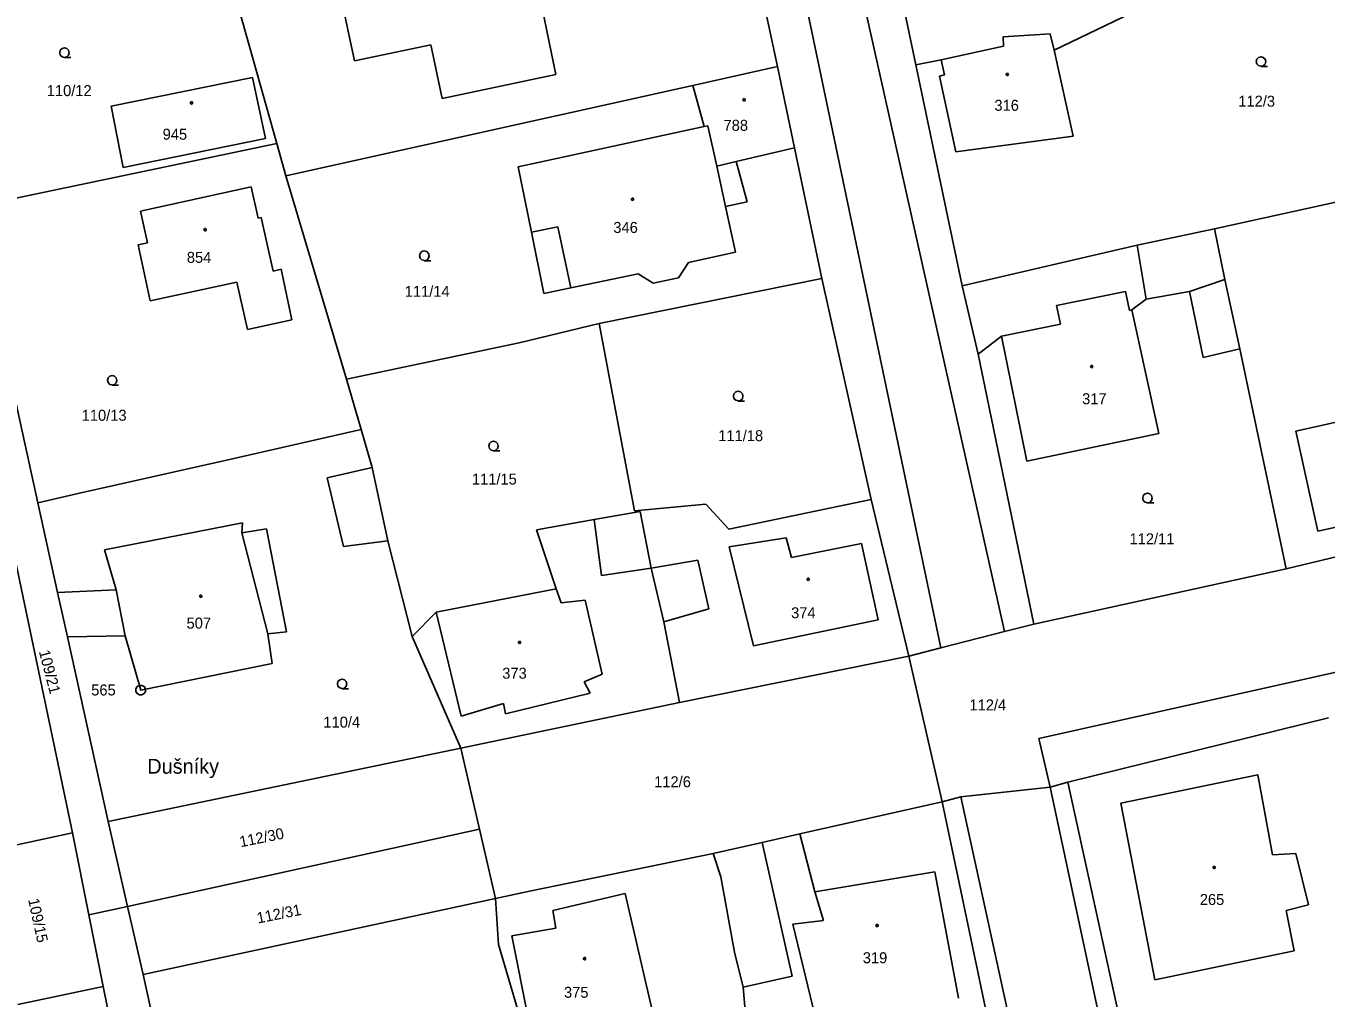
# Model space of a CAD drawing. Extents: x -757994 to -755874, y -1047691 to -1046119.
# Drawn here: x -756509.7 to -756409.1, y -1047037.4 to -1046962.1 of the extents above; entities that cross this region are included whole.
import ezdxf

# ---------------------------------------------------------------- set-up
doc = ezdxf.new("R2010")
doc.units = 0
doc.layers.add('katastrální mapa', color=7, linetype='Continuous')

msp = doc.modelspace()

# ---------------------------------------------------------------- linework, layer by layer
at = {"layer": 'katastrální mapa'}
for p, q in [((-756458.02, -1046901.39), (-756433.97, -1047009.04)), ((-756461.51, -1046902.26), (-756438.89, -1047010.3)), ((-756455.08, -1046948.65), (-756451.54, -1046965.28)), ((-756468.71, -1046965.9), (-756471.32, -1046953.06)), ((-756486.11, -1046956.22), (-756484.3, -1046964.84)), ((-756494.2, -1046957.36), (-756490.29, -1046971.24)), ((-756430.13, -1046964.01), (-756420.91, -1046959.56)), ((-756441.88, -1046960.07), (-756440.82, -1046965.15)), ((-756434.06, -1046962.98), (-756430.42, -1046962.74)), ((-756434.04, -1046963.69), (-756434.06, -1046962.98)), ((-756430.42, -1046962.74), (-756430.13, -1046964.01)), ((-756484.3, -1046964.84), (-756478.39, -1046963.6)), ((-756478.39, -1046963.6), (-756477.51, -1046967.75)), ((-756438.88, -1046964.75), (-756434.04, -1046963.69)), ((-756428.64, -1046970.66), (-756430.13, -1046964.01)), ((-756440.82, -1046965.15), (-756438.88, -1046964.75)), ((-756438.88, -1046964.75), (-756438.62, -1046965.92)), ((-756477.51, -1046967.75), (-756468.71, -1046965.9)), ((-756458.1, -1046966.74), (-756451.54, -1046965.28)), ((-756451.54, -1046965.28), (-756450.22, -1046971.58)), ((-756440.82, -1046965.15), (-756437.25, -1046982.27)), ((-756439.01, -1046966.01), (-756438.62, -1046965.92)), ((-756439.01, -1046966.01), (-756437.73, -1046971.87)), ((-756503.13, -1046968.35), (-756492.19, -1046966.13)), ((-756492.19, -1046966.13), (-756491.17, -1046970.85)), ((-756489.6, -1046973.73), (-756458.1, -1046966.74)), ((-756458.1, -1046966.74), (-756457.22, -1046969.92)), ((-756502.2, -1046973.09), (-756503.13, -1046968.35)), ((-756457.22, -1046969.92), (-756471.62, -1046973.03)), ((-756457.22, -1046969.92), (-756456.93, -1046969.86)), ((-756456.93, -1046969.86), (-756456.24, -1046973)), ((-756491.17, -1046970.85), (-756502.2, -1046973.09)), ((-756437.73, -1046971.87), (-756428.64, -1046970.66)), ((-756513.83, -1046976.15), (-756490.29, -1046971.24)), ((-756490.29, -1046971.24), (-756489.6, -1046973.73)), ((-756454.74, -1046972.64), (-756450.22, -1046971.58)), ((-756450.22, -1046971.58), (-756448.11, -1046981.68)), ((-756471.62, -1046973.03), (-756470.58, -1046978.09)), ((-756456.24, -1046973), (-756454.74, -1046972.64)), ((-756456.24, -1046973), (-756455.56, -1046976.12)), ((-756453.89, -1046975.76), (-756454.74, -1046972.64)), ((-756489.6, -1046973.73), (-756484.92, -1046989.5)), ((-756417.7, -1046977.84), (-756399.5, -1046973.84)), ((-756500.85, -1046976.48), (-756492.29, -1046974.58)), ((-756492.29, -1046974.58), (-756491.75, -1046977.02)), ((-756455.56, -1046976.12), (-756453.89, -1046975.76)), ((-756513.83, -1046976.15), (-756508.8, -1046999.06)), ((-756500.31, -1046978.92), (-756500.85, -1046976.48)), ((-756491.75, -1046977.02), (-756491.51, -1046976.96)), ((-756491.51, -1046976.96), (-756490.59, -1046981.12)), ((-756454.79, -1046979.65), (-756455.56, -1046976.12)), ((-756470.58, -1046978.09), (-756468.55, -1046977.7)), ((-756470.58, -1046978.09), (-756469.63, -1046982.86)), ((-756468.55, -1046977.7), (-756467.53, -1046982.41)), ((-756423.71, -1046979.11), (-756417.7, -1046977.84)), ((-756416.9, -1046981.77), (-756417.7, -1046977.84)), ((-756501.04, -1046979.07), (-756500.31, -1046978.92)), ((-756500.11, -1046983.42), (-756501.04, -1046979.07)), ((-756437.25, -1046982.27), (-756423.71, -1046979.11)), ((-756423, -1046983.28), (-756423.71, -1046979.11)), ((-756458.44, -1046980.45), (-756454.79, -1046979.65)), ((-756490.59, -1046981.12), (-756489.96, -1046980.98)), ((-756489.96, -1046980.98), (-756489.14, -1046984.89)), ((-756459.21, -1046981.65), (-756458.44, -1046980.45)), ((-756493.39, -1046981.98), (-756500.11, -1046983.42)), ((-756492.56, -1046985.64), (-756493.39, -1046981.98)), ((-756467.53, -1046982.41), (-756462.32, -1046981.32)), ((-756465.35, -1046985.18), (-756448.11, -1046981.68)), ((-756462.32, -1046981.32), (-756461.17, -1046982.05)), ((-756461.17, -1046982.05), (-756459.21, -1046981.65)), ((-756448.11, -1046981.68), (-756444.29, -1046998.82)), ((-756416.9, -1046981.77), (-756419.64, -1046982.69)), ((-756415.75, -1046987.13), (-756416.9, -1046981.77)), ((-756469.63, -1046982.86), (-756467.53, -1046982.41)), ((-756437.25, -1046982.27), (-756436.01, -1046987.55)), ((-756424.59, -1046982.7), (-756429.93, -1046983.77)), ((-756424.3, -1046984.17), (-756424.59, -1046982.7)), ((-756423, -1046983.28), (-756419.64, -1046982.69)), ((-756419.64, -1046982.69), (-756418.6, -1046987.8)), ((-756429.93, -1046983.77), (-756429.64, -1046985.24)), ((-756424.1, -1046984.13), (-756424.3, -1046984.17)), ((-756424.1, -1046984.13), (-756423, -1046983.28)), ((-756422.01, -1046993.71), (-756424.1, -1046984.13)), ((-756489.14, -1046984.89), (-756492.56, -1046985.64)), ((-756471.54, -1046986.67), (-756465.35, -1046985.18)), ((-756465.35, -1046985.18), (-756462.61, -1046999.68)), ((-756436.01, -1046987.55), (-756434.2, -1046986.15)), ((-756429.64, -1046985.24), (-756434.2, -1046986.15)), ((-756434.2, -1046986.15), (-756432.24, -1046995.85)), ((-756484.92, -1046989.5), (-756471.54, -1046986.67)), ((-756418.6, -1046987.8), (-756415.75, -1046987.13)), ((-756412.16, -1047004.18), (-756415.75, -1046987.13)), ((-756436.01, -1046987.55), (-756431.69, -1047008.46)), ((-756484.92, -1046989.5), (-756483.78, -1046993.39)), ((-756506.13, -1047024.62), (-756513.25, -1046990.66)), ((-756401.09, -1046991.21), (-756411.42, -1046993.51)), ((-756483.78, -1046993.39), (-756494.54, -1046995.83)), ((-756483.78, -1046993.39), (-756482.91, -1046996.34)), ((-756432.24, -1046995.85), (-756422.01, -1046993.71)), ((-756411.42, -1046993.51), (-756409.72, -1047001.26)), ((-756494.54, -1046995.83), (-756505.57, -1046998.33)), ((-756486.41, -1046997.12), (-756482.91, -1046996.34)), ((-756485.14, -1047002.45), (-756486.41, -1046997.12)), ((-756482.91, -1046996.34), (-756481.71, -1047002.02)), ((-756505.57, -1046998.33), (-756508.8, -1046999.06)), ((-756508.8, -1046999.06), (-756507.27, -1047006.02)), ((-756462.61, -1046999.68), (-756457.09, -1046999.18)), ((-756457.09, -1046999.18), (-756455.32, -1047001.1)), ((-756455.32, -1047001.1), (-756444.29, -1046998.82)), ((-756444.29, -1046998.82), (-756441.38, -1047010.94)), ((-756409.72, -1047001.26), (-756399.41, -1046998.95)), ((-756465.74, -1047000.37), (-756462.17, -1046999.75)), ((-756462.61, -1046999.68), (-756462.17, -1046999.75)), ((-756462.17, -1046999.75), (-756461.32, -1047004.13)), ((-756395.28, -1047000.1), (-756412.16, -1047004.18)), ((-756503.63, -1047002.71), (-756492.95, -1047000.61)), ((-756492.95, -1047000.61), (-756493, -1047001.4)), ((-756493, -1047001.4), (-756491.11, -1047001.07)), ((-756491.11, -1047001.07), (-756489.55, -1047009.07)), ((-756470.21, -1047001.15), (-756465.74, -1047000.37)), ((-756468.67, -1047005.72), (-756470.21, -1047001.15)), ((-756465.16, -1047004.69), (-756465.74, -1047000.37)), ((-756493, -1047001.4), (-756491.01, -1047009.22)), ((-756481.71, -1047002.02), (-756485.14, -1047002.45)), ((-756481.71, -1047002.02), (-756479.83, -1047009.43)), ((-756455.28, -1047002.47), (-756450.87, -1047001.78)), ((-756450.87, -1047001.78), (-756450.45, -1047003.29)), ((-756450.45, -1047003.29), (-756445.05, -1047002.22)), ((-756445.05, -1047002.22), (-756443.74, -1047008.14)), ((-756502.73, -1047005.8), (-756503.63, -1047002.71)), ((-756453.4, -1047010.15), (-756455.28, -1047002.47)), ((-756461.32, -1047004.13), (-756465.16, -1047004.69)), ((-756461.32, -1047004.13), (-756457.72, -1047003.51)), ((-756461.32, -1047004.13), (-756460.33, -1047008.28)), ((-756457.72, -1047003.51), (-756456.87, -1047007.29)), ((-756412.16, -1047004.18), (-756431.69, -1047008.46)), ((-756502.73, -1047005.8), (-756507.27, -1047006.02)), ((-756507.27, -1047006.02), (-756506.51, -1047009.44)), ((-756502.03, -1047009.37), (-756502.73, -1047005.8)), ((-756477.96, -1047007.55), (-756468.67, -1047005.72)), ((-756468.3, -1047006.82), (-756468.67, -1047005.72)), ((-756466.44, -1047006.62), (-756468.3, -1047006.82)), ((-756465.11, -1047012.35), (-756466.44, -1047006.62)), ((-756456.87, -1047007.29), (-756460.33, -1047008.28)), ((-756479.83, -1047009.43), (-756477.96, -1047007.55)), ((-756477.96, -1047007.55), (-756476.02, -1047015.59)), ((-756460.33, -1047008.28), (-756459.12, -1047014.53)), ((-756443.74, -1047008.14), (-756453.4, -1047010.15)), ((-756431.3, -1047017.32), (-756389.74, -1047008.05)), ((-756489.55, -1047009.07), (-756491.01, -1047009.22)), ((-756491.01, -1047009.22), (-756490.67, -1047011.52)), ((-756438.89, -1047010.3), (-756433.97, -1047009.04)), ((-756433.97, -1047009.04), (-756431.69, -1047008.46)), ((-756506.51, -1047009.44), (-756502.03, -1047009.37)), ((-756506.51, -1047009.44), (-756503.37, -1047023.75)), ((-756500.84, -1047013.57), (-756502.03, -1047009.37)), ((-756479.83, -1047009.43), (-756476.06, -1047018.06)), ((-756441.38, -1047010.94), (-756438.89, -1047010.3)), ((-756441.38, -1047010.94), (-756459.12, -1047014.53)), ((-756441.38, -1047010.94), (-756438.8, -1047022.23)), ((-756490.67, -1047011.52), (-756500.84, -1047013.57)), ((-756466.52, -1047012.94), (-756465.11, -1047012.35)), ((-756466.05, -1047013.8), (-756466.52, -1047012.94)), ((-756500.86, -1047013.57), (-756500.82, -1047013.57)), ((-756472.6, -1047015.4), (-756466.05, -1047013.8)), ((-756459.12, -1047014.53), (-756476.06, -1047018.06)), ((-756476.02, -1047015.59), (-756472.75, -1047014.6)), ((-756472.75, -1047014.6), (-756472.6, -1047015.4)), ((-756429.07, -1047020.7), (-756408.88, -1047015.73)), ((-756431.3, -1047017.32), (-756430.44, -1047021.1)), ((-756476.06, -1047018.06), (-756503.37, -1047023.75)), ((-756476.06, -1047018.06), (-756474.61, -1047024.35)), ((-756424.95, -1047022.34), (-756414.36, -1047020.15)), ((-756414.36, -1047020.15), (-756413.21, -1047026.34)), ((-756437.35, -1047021.83), (-756430.44, -1047021.1)), ((-756430.44, -1047021.1), (-756429.07, -1047020.7)), ((-756415, -1047093.07), (-756430.44, -1047021.1)), ((-756429.07, -1047020.7), (-756424.34, -1047042.36)), ((-756449.8, -1047024.71), (-756438.8, -1047022.23)), ((-756438.8, -1047022.23), (-756437.35, -1047021.83)), ((-756438.8, -1047022.23), (-756432.39, -1047052.66)), ((-756437.35, -1047021.83), (-756421.74, -1047093.61)), ((-756422.33, -1047036.01), (-756424.95, -1047022.34)), ((-756503.37, -1047023.75), (-756501.87, -1047030.33)), ((-756501.87, -1047030.33), (-756474.61, -1047024.35)), ((-756474.61, -1047024.35), (-756473.37, -1047029.71)), ((-756512.97, -1047026.11), (-756506.13, -1047024.62)), ((-756504.86, -1047030.99), (-756506.13, -1047024.62)), ((-756456.53, -1047026.22), (-756452.74, -1047025.38)), ((-756452.74, -1047025.38), (-756449.8, -1047024.71)), ((-756450.41, -1047035.74), (-756452.74, -1047025.38)), ((-756448.65, -1047029.2), (-756449.8, -1047024.71)), ((-756470.62, -1047029.12), (-756456.53, -1047026.22)), ((-756456.53, -1047026.22), (-756455.94, -1047028.04)), ((-756413.21, -1047026.34), (-756411.41, -1047026.23)), ((-756411.41, -1047026.23), (-756410.44, -1047030.21)), ((-756455.94, -1047028.04), (-756454.86, -1047033.87)), ((-756439.35, -1047027.65), (-756448.65, -1047029.2)), ((-756437.54, -1047037.43), (-756439.35, -1047027.65)), ((-756473.37, -1047029.71), (-756470.62, -1047029.12)), ((-756468.94, -1047030.64), (-756463.34, -1047029.32)), ((-756463.34, -1047029.32), (-756461.05, -1047039.27)), ((-756447.99, -1047031.42), (-756448.65, -1047029.2)), ((-756504.86, -1047030.99), (-756501.87, -1047030.33)), ((-756501.87, -1047030.33), (-756500.66, -1047035.61)), ((-756500.66, -1047035.61), (-756473.37, -1047029.71)), ((-756473.37, -1047029.71), (-756473.14, -1047033.29)), ((-756410.44, -1047030.21), (-756412.17, -1047030.64)), ((-756503.75, -1047036.53), (-756504.86, -1047030.99)), ((-756468.7, -1047032.01), (-756468.94, -1047030.64)), ((-756450.36, -1047031.71), (-756447.99, -1047031.42)), ((-756412.17, -1047030.64), (-756411.54, -1047033.78)), ((-756472.12, -1047032.6), (-756468.7, -1047032.01)), ((-756448.81, -1047038.12), (-756450.36, -1047031.71)), ((-756473.14, -1047033.29), (-756471.42, -1047039.14)), ((-756470.82, -1047039.08), (-756472.12, -1047032.6)), ((-756454.86, -1047033.87), (-756454.2, -1047036.59)), ((-756411.54, -1047033.78), (-756422.33, -1047036.01)), ((-756500.66, -1047035.61), (-756494.1, -1047065.01)), ((-756454.2, -1047036.59), (-756450.41, -1047035.74)), ((-756503.75, -1047036.53), (-756510.36, -1047037.92)), ((-756503.75, -1047036.53), (-756499.58, -1047056.9)), ((-756454.2, -1047036.59), (-756454, -1047039.01))]:
    msp.add_line(p, q, dxfattribs=at)
for points in [[(-756506.74, -1046964.56), (-756506.93, -1046964.51), (-756507.07, -1046964.38), (-756507.11, -1046964.19), (-756507.07, -1046964.01), (-756506.93, -1046963.87), (-756506.74, -1046963.82), (-756506.56, -1046963.87), (-756506.43, -1046964.01), (-756506.38, -1046964.2), (-756506.43, -1046964.39), (-756506.56, -1046964.52), (-756506.75, -1046964.57), (-756506.25, -1046964.57)], [(-756414.11, -1046965.25), (-756414.3, -1046965.2), (-756414.44, -1046965.07), (-756414.48, -1046964.88), (-756414.44, -1046964.7), (-756414.3, -1046964.56), (-756414.11, -1046964.51), (-756413.93, -1046964.56), (-756413.79, -1046964.7), (-756413.74, -1046964.89), (-756413.79, -1046965.08), (-756413.93, -1046965.21), (-756414.12, -1046965.26), (-756413.62, -1046965.26)], [(-756478.88, -1046980.3), (-756479.07, -1046980.25), (-756479.21, -1046980.12), (-756479.26, -1046979.93), (-756479.21, -1046979.75), (-756479.07, -1046979.61), (-756478.89, -1046979.56), (-756478.7, -1046979.61), (-756478.57, -1046979.75), (-756478.52, -1046979.94), (-756478.57, -1046980.12), (-756478.7, -1046980.26), (-756478.89, -1046980.31), (-756478.39, -1046980.31)], [(-756503.04, -1046989.94), (-756503.23, -1046989.89), (-756503.36, -1046989.75), (-756503.42, -1046989.57), (-756503.36, -1046989.39), (-756503.23, -1046989.25), (-756503.05, -1046989.2), (-756502.86, -1046989.25), (-756502.73, -1046989.39), (-756502.68, -1046989.58), (-756502.73, -1046989.76), (-756502.86, -1046989.9), (-756503.05, -1046989.95), (-756502.55, -1046989.95)], [(-756454.58, -1046991.17), (-756454.77, -1046991.12), (-756454.91, -1046990.99), (-756454.96, -1046990.8), (-756454.91, -1046990.62), (-756454.77, -1046990.48), (-756454.59, -1046990.43), (-756454.4, -1046990.48), (-756454.26, -1046990.62), (-756454.22, -1046990.81), (-756454.26, -1046991), (-756454.4, -1046991.13), (-756454.59, -1046991.18), (-756454.09, -1046991.18)], [(-756473.52, -1046995.03), (-756473.71, -1046994.98), (-756473.85, -1046994.85), (-756473.9, -1046994.66), (-756473.85, -1046994.48), (-756473.71, -1046994.34), (-756473.53, -1046994.29), (-756473.34, -1046994.34), (-756473.21, -1046994.48), (-756473.16, -1046994.67), (-756473.21, -1046994.86), (-756473.34, -1046994.99), (-756473.53, -1046995.04), (-756473.03, -1046995.04)], [(-756422.89, -1046999.07), (-756423.08, -1046999.02), (-756423.22, -1046998.89), (-756423.27, -1046998.7), (-756423.22, -1046998.51), (-756423.08, -1046998.38), (-756422.9, -1046998.33), (-756422.71, -1046998.38), (-756422.58, -1046998.51), (-756422.53, -1046998.71), (-756422.58, -1046998.9), (-756422.71, -1046999.03), (-756422.9, -1046999.08), (-756422.4, -1046999.08)], [(-756485.24, -1047013.46), (-756485.43, -1047013.41), (-756485.57, -1047013.27), (-756485.61, -1047013.09), (-756485.57, -1047012.91), (-756485.43, -1047012.77), (-756485.24, -1047012.72), (-756485.06, -1047012.77), (-756484.93, -1047012.91), (-756484.88, -1047013.1), (-756484.93, -1047013.28), (-756485.06, -1047013.42), (-756485.25, -1047013.47), (-756484.75, -1047013.47)]]:
    msp.add_lwpolyline(points, dxfattribs=at)
for points in [[(-756433.75, -1046965.79), (-756433.7, -1046965.8), (-756433.68, -1046965.85), (-756433.67, -1046965.88), (-756433.68, -1046965.93), (-756433.72, -1046965.96), (-756433.75, -1046965.97), (-756433.79, -1046965.95), (-756433.83, -1046965.92), (-756433.84, -1046965.88), (-756433.83, -1046965.84), (-756433.78, -1046965.8)], [(-756496.9, -1046968), (-756496.85, -1046968.01), (-756496.83, -1046968.06), (-756496.82, -1046968.09), (-756496.83, -1046968.14), (-756496.86, -1046968.17), (-756496.9, -1046968.18), (-756496.95, -1046968.16), (-756496.98, -1046968.13), (-756496.99, -1046968.09), (-756496.98, -1046968.04), (-756496.94, -1046968.01)], [(-756454.13, -1046967.76), (-756454.08, -1046967.77), (-756454.05, -1046967.82), (-756454.04, -1046967.85), (-756454.05, -1046967.9), (-756454.1, -1046967.93), (-756454.13, -1046967.94), (-756454.18, -1046967.92), (-756454.21, -1046967.89), (-756454.22, -1046967.85), (-756454.21, -1046967.8), (-756454.17, -1046967.77)], [(-756462.77, -1046975.47), (-756462.72, -1046975.48), (-756462.7, -1046975.52), (-756462.69, -1046975.55), (-756462.7, -1046975.6), (-756462.74, -1046975.63), (-756462.77, -1046975.64), (-756462.82, -1046975.62), (-756462.85, -1046975.59), (-756462.85, -1046975.55), (-756462.85, -1046975.51), (-756462.8, -1046975.47)], [(-756495.85, -1046977.83), (-756495.8, -1046977.84), (-756495.77, -1046977.88), (-756495.76, -1046977.91), (-756495.77, -1046977.96), (-756495.82, -1046977.99), (-756495.85, -1046978), (-756495.9, -1046977.98), (-756495.93, -1046977.95), (-756495.94, -1046977.91), (-756495.93, -1046977.87), (-756495.89, -1046977.83)], [(-756427.22, -1046988.43), (-756427.17, -1046988.44), (-756427.15, -1046988.48), (-756427.14, -1046988.51), (-756427.15, -1046988.55), (-756427.19, -1046988.59), (-756427.22, -1046988.6), (-756427.26, -1046988.58), (-756427.29, -1046988.55), (-756427.3, -1046988.51), (-756427.29, -1046988.47), (-756427.25, -1046988.43)], [(-756449.16, -1047004.91), (-756449.11, -1047004.92), (-756449.09, -1047004.96), (-756449.08, -1047004.99), (-756449.09, -1047005.03), (-756449.12, -1047005.07), (-756449.16, -1047005.08), (-756449.21, -1047005.06), (-756449.24, -1047005.03), (-756449.25, -1047004.99), (-756449.24, -1047004.95), (-756449.2, -1047004.91)], [(-756496.2, -1047006.22), (-756496.15, -1047006.23), (-756496.12, -1047006.27), (-756496.11, -1047006.3), (-756496.12, -1047006.35), (-756496.17, -1047006.38), (-756496.2, -1047006.39), (-756496.24, -1047006.37), (-756496.27, -1047006.34), (-756496.28, -1047006.3), (-756496.27, -1047006.26), (-756496.23, -1047006.22)], [(-756471.51, -1047009.79), (-756471.46, -1047009.8), (-756471.44, -1047009.85), (-756471.43, -1047009.88), (-756471.44, -1047009.93), (-756471.48, -1047009.96), (-756471.51, -1047009.97), (-756471.55, -1047009.95), (-756471.59, -1047009.92), (-756471.6, -1047009.88), (-756471.59, -1047009.84), (-756471.54, -1047009.8)], [(-756500.74, -1047013.21), (-756500.58, -1047013.3), (-756500.48, -1047013.48), (-756500.48, -1047013.67), (-756500.58, -1047013.84), (-756500.74, -1047013.93), (-756500.94, -1047013.93), (-756501.11, -1047013.84), (-756501.21, -1047013.67), (-756501.21, -1047013.48), (-756501.11, -1047013.3), (-756500.94, -1047013.21)], [(-756417.74, -1047027.23), (-756417.69, -1047027.24), (-756417.67, -1047027.28), (-756417.66, -1047027.31), (-756417.67, -1047027.36), (-756417.71, -1047027.39), (-756417.74, -1047027.4), (-756417.78, -1047027.38), (-756417.82, -1047027.35), (-756417.83, -1047027.31), (-756417.82, -1047027.27), (-756417.77, -1047027.23)], [(-756443.83, -1047031.73), (-756443.78, -1047031.74), (-756443.75, -1047031.78), (-756443.74, -1047031.81), (-756443.75, -1047031.86), (-756443.79, -1047031.89), (-756443.83, -1047031.9), (-756443.88, -1047031.88), (-756443.91, -1047031.85), (-756443.92, -1047031.81), (-756443.91, -1047031.77), (-756443.86, -1047031.73)], [(-756466.48, -1047034.29), (-756466.43, -1047034.3), (-756466.41, -1047034.35), (-756466.4, -1047034.38), (-756466.41, -1047034.43), (-756466.45, -1047034.46), (-756466.48, -1047034.47), (-756466.52, -1047034.45), (-756466.55, -1047034.42), (-756466.57, -1047034.38), (-756466.55, -1047034.34), (-756466.51, -1047034.3)]]:
    msp.add_lwpolyline(points, close=True, dxfattribs=at)

# ---------------------------------------------------------------- texts
for s, height, p in [('110/12', 0.85, (-756508.11, -1046967.56)), ('316', 0.85, (-756434.75, -1046968.7)), ('112/3', 0.85, (-756415.87, -1046968.38)), ('788', 0.85, (-756455.72, -1046970.25)), ('945', 0.85, (-756499.14, -1046970.94)), ('346', 0.85, (-756464.25, -1046978.16)), ('854', 0.85, (-756497.27, -1046980.48)), ('111/14', 0.85, (-756480.4, -1046983.11)), ('317', 0.85, (-756427.96, -1046991.43)), ('110/13', 0.85, (-756505.41, -1046992.71)), ('111/18', 0.85, (-756456.13, -1046994.29)), ('111/15', 0.85, (-756475.2, -1046997.65)), ('112/11', 0.85, (-756424.29, -1047002.28)), ('374', 0.85, (-756450.49, -1047008.01)), ('507', 0.85, (-756497.29, -1047008.81)), ('373', 0.85, (-756472.85, -1047012.69)), ('565', 0.85, (-756504.67, -1047013.99)), ('112/4', 0.85, (-756436.68, -1047015.15)), ('110/4', 0.85, (-756486.7, -1047016.48)), ('Dušníky', 1.15, (-756500.33, -1047020.05)), ('112/6', 0.85, (-756461.09, -1047021.1)), ('265', 0.85, (-756418.85, -1047030.22)), ('319', 0.85, (-756444.94, -1047034.73)), ('375', 0.85, (-756468.07, -1047037.41))]:
    msp.add_text(s, height=height, dxfattribs=at).set_placement(p)
for s, rotation, p in [('109/21', 284.6454, (-756508.73, -1047010.58)), ('112/30', 11.3446, (-756493.1, -1047025.75)), ('109/15', 282.1244, (-756509.56, -1047029.8)), ('112/31', 11.3446, (-756491.76, -1047031.66))]:
    msp.add_text(s, height=0.85, rotation=rotation, dxfattribs=at).set_placement(p)

doc.saveas('drawing.dxf')
